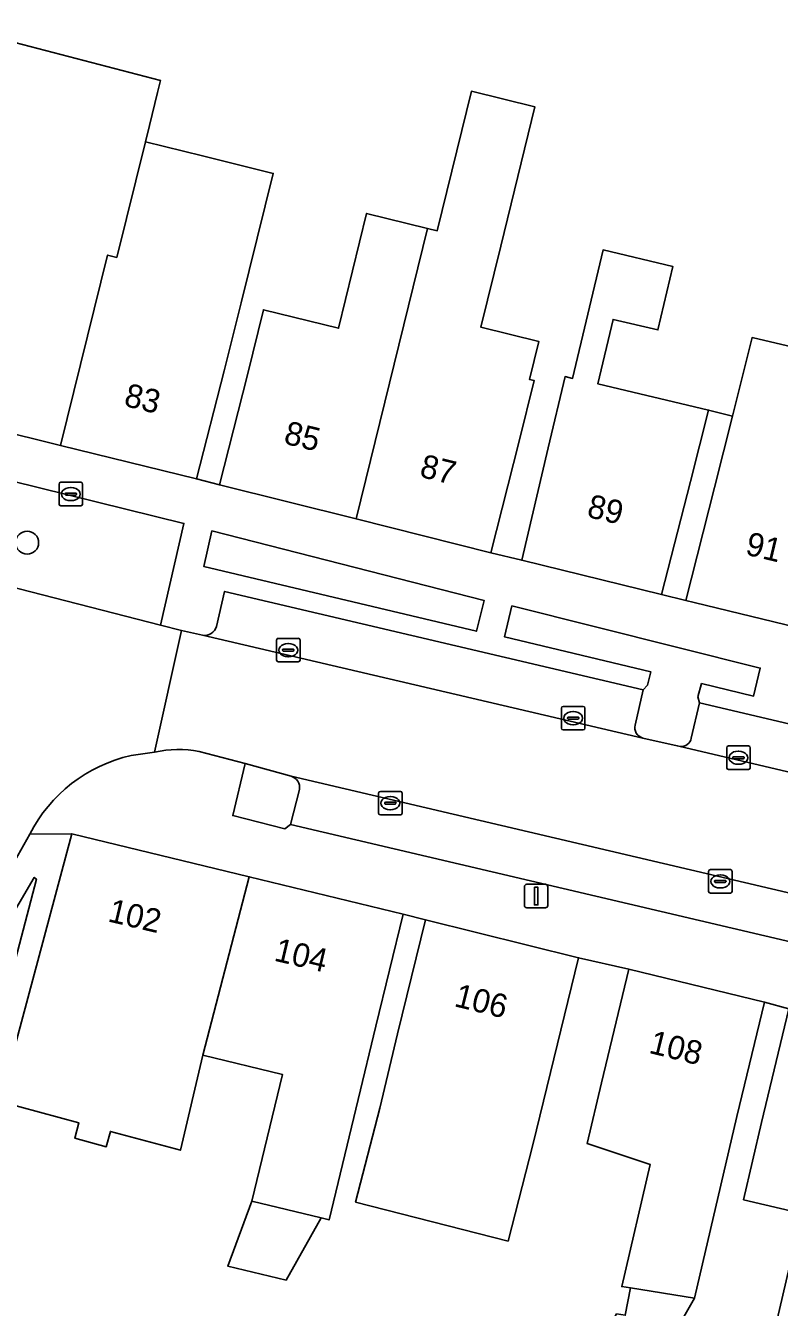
# Model space of a CAD drawing. Extents: x 159888 to 160761, y 384031 to 384750.
# Drawn here: x 160255.1 to 160287.2, y 384449.7 to 384504.3 of the extents above; entities that cross this region are included whole.
import ezdxf

# ---------------------------------------------------------------- set-up
doc = ezdxf.new("R2010")
doc.units = 0
for name, color, linetype in [('IMGEO_Boom', 7, 'Continuous'), ('IMGEO_Brandkraan', 7, 'Continuous'), ('IMGEO_Erf', 7, 'Continuous'), ('IMGEO_Groenvoorziening', 7, 'Continuous'), ('IMGEO_Kolk', 7, 'Continuous'), ('IMGEO_Lichtmast', 7, 'Continuous'), ('IMGEO_Pand', 7, 'Continuous'), ('IMGEO_Pand_nummerreeks', 7, 'Continuous'), ('IMGEO_Pand_overbouw', 7, 'Continuous'), ('IMGEO_Parkeervlak_open', 7, 'Continuous'), ('IMGEO_Rijbaan_lokaal_open', 7, 'Continuous'), ('IMGEO_Voetpad_open', 7, 'Continuous')]:
    doc.layers.add(name, color=color, linetype=linetype)

msp = doc.modelspace()

# ---------------------------------------------------------------- linework, layer by layer
at = {"layer": 'IMGEO_Boom'}
msp.add_circle((160255.152, 384482.243), 0.489, dxfattribs=at)
at = {"layer": 'IMGEO_Brandkraan'}
for p, q in [((160256.51, 384483.889), (160256.51, 384484.741)), ((160256.585, 384484.815), (160257.437, 384484.815)), ((160257.511, 384484.741), (160257.511, 384483.889)), ((160256.769, 384484.309), (160256.769, 384484.321)), ((160257.207, 384484.272), (160256.809, 384484.272)), ((160256.812, 384484.358), (160257.21, 384484.358)), ((160256.998, 384484.595), (160257.023, 384484.595)), ((160257.253, 384484.321), (160257.253, 384484.309)), ((160257.437, 384483.815), (160256.585, 384483.815)), ((160257.021, 384484.035), (160256.996, 384484.035))]:
    msp.add_line(p, q, dxfattribs=at)
for points in [[(160256.51, 384483.889), (160256.51, 384484.741)], [(160256.585, 384484.815), (160257.437, 384484.815)], [(160257.511, 384484.741), (160257.511, 384483.889)], [(160257.437, 384483.815), (160256.585, 384483.815)]]:
    msp.add_lwpolyline(points, dxfattribs=at)
for centre, radius, start, end in [((160256.587, 384484.739), 0.0765, 91.552, 178.448), ((160256.587, 384484.739), 0.0765, 91.552, 178.448), ((160257.435, 384484.739), 0.0765, 1.552, 88.448), ((160257.435, 384484.739), 0.0765, 1.552, 88.448), ((160256.809, 384484.318), 0.0403, 85.8775, 175.7526), ((160256.806, 384484.308), 0.0366, 178.938, 274.7102), ((160257.21, 384484.315), 0.043, 264.8664, 352.4533), ((160257.214, 384484.32), 0.0386, 1.7309, 96.639), ((160256.587, 384483.891), 0.0765, 181.552, 268.448), ((160256.587, 384483.891), 0.0765, 181.552, 268.448), ((160257.435, 384483.891), 0.0765, 271.552, 358.448), ((160257.435, 384483.891), 0.0765, 271.552, 358.448)]:
    msp.add_arc(centre, radius, start, end, dxfattribs=at)
for centre, major_axis, ratio, start_param, end_param in [((160256.997, 384484.315), (-0.387, 0.002), 0.722429, 4.712389, 7.853982), ((160257.022, 384484.315), (-0.39, 0.002), 0.717154, 1.570796, 4.712389)]:
    msp.add_ellipse(centre, major_axis=major_axis, ratio=ratio, start_param=start_param, end_param=end_param, dxfattribs=at)
at = {"layer": 'IMGEO_Erf'}
for points in [[(160254.627, 384503.529), (160260.827, 384501.91), (160260.7, 384501.399), (160260.353, 384500), (160260.181, 384499.308), (160262.615, 384498.705), (160265.622, 384497.96), (160264.255, 384492.448), (160263.54, 384489.566), (160262.354, 384484.957), (160263.339, 384484.714), (160264.53, 384489.395), (160265.206, 384492.157), (160268.402, 384491.374), (160269.597, 384496.257), (160272.186, 384495.623), (160272.603, 384495.521), (160274.056, 384501.456), (160276.76, 384500.794), (160275.307, 384494.859), (160274.464, 384491.416), (160276.925, 384490.813), (160276.529, 384489.196), (160276.724, 384489.148), (160276.091, 384486.564), (160274.889, 384481.817), (160276.201, 384481.496), (160277.326, 384486.28), (160278.046, 384489.313), (160278.364, 384489.237), (160279.663, 384494.704), (160282.632, 384493.999), (160281.991, 384491.298), (160280.086, 384491.75), (160279.435, 384489.006), (160284.153, 384487.886), (160285.162, 384487.633), (160285.999, 384490.976), (160287.743, 384490.562)], [(160280.601, 384449.366), (160280.822, 384450.525), (160280.455, 384450.583), (160281.667, 384455.777), (160278.985, 384456.673), (160279.589, 384459.26), (160280.751, 384464.093), (160278.619, 384464.579), (160276.666, 384456.614), (160275.62, 384452.518), (160269.131, 384454.175), (160270.155, 384458.185), (160270.907, 384461.34), (160272.1, 384466.197), (160271.146, 384466.438), (160269.988, 384461.663), (160269.237, 384458.548), (160268.003, 384453.425), (160267.663, 384453.507), (160266.174, 384450.86), (160263.69, 384451.459), (160264.714, 384454.218), (160266.014, 384459.614), (160262.631, 384460.429), (160261.675, 384456.385), (160258.696, 384457.191), (160258.519, 384456.535), (160257.177, 384456.897), (160257.354, 384457.554), (160253.992, 384458.464)], [(160285.73, 384443.452), (160288.124, 384453.699), (160285.639, 384454.28), (160286.408, 384457.571), (160287.563, 384462.407), (160286.53, 384462.684), (160285.357, 384457.824), (160283.553, 384450.092), (160282.921, 384448.999)]]:
    msp.add_lwpolyline(points, dxfattribs=at)
msp.add_lwpolyline([(160284.402, 384484.6), (160285.162, 384487.633), (160284.153, 384487.886), (160283.374, 384484.843), (160282.145, 384480.041), (160283.188, 384479.786)], close=True, dxfattribs=at)
at = {"layer": 'IMGEO_Groenvoorziening'}
for points in [[(160253.804, 384480.534), (160260.823, 384478.737), (160261.82, 384483.067), (160253.188, 384485.188), (160251.37, 384481.523)], [(160283.414, 384473.922), (160283.766, 384475.429), (160283.695, 384475.682), (160283.853, 384476.251), (160286.066, 384475.715), (160286.347, 384476.907), (160275.784, 384479.553), (160275.469, 384478.233), (160281.688, 384476.754), (160281.556, 384476.186), (160281.368, 384475.976)], [(160281.368, 384475.976), (160281.029, 384474.483)], [(160281.347, 384473.932), (160282.818, 384473.6), (160282.941, 384473.571)], [(160266.385, 384472.302), (160264.43, 384472.842), (160263.898, 384470.627), (160266.116, 384470.07), (160266.362, 384470.254), (160266.738, 384471.74)]]:
    msp.add_lwpolyline(points, dxfattribs=at)
for points in [[(160263.012, 384482.745), (160262.665, 384481.232), (160274.272, 384478.475), (160274.594, 384479.787)], [(160252.982, 384463.789), (160248.112, 384455.549), (160250.87, 384453.898), (160251.72, 384453.389), (160253.119, 384458.699), (160255.548, 384467.92), (160255.456, 384467.998)]]:
    msp.add_lwpolyline(points, close=True, dxfattribs=at)
for centre, radius, start, end in [((160281.461, 384474.365), 0.448, 164.6966, 255.2846), ((160282.98, 384474.013), 0.444, 264.97, 348.1862), ((160266.246, 384471.823), 0.499, 350.4105, 73.8565)]:
    msp.add_arc(centre, radius, start, end, dxfattribs=at)
at = {"layer": 'IMGEO_Kolk'}
for p, q in [((160265.764, 384477.248), (160265.764, 384478.1)), ((160265.839, 384478.174), (160266.691, 384478.174)), ((160266.023, 384477.668), (160266.023, 384477.68)), ((160266.461, 384477.631), (160266.063, 384477.631)), ((160266.066, 384477.717), (160266.464, 384477.717)), ((160266.252, 384477.954), (160266.277, 384477.954)), ((160266.507, 384477.68), (160266.507, 384477.668)), ((160266.765, 384478.1), (160266.765, 384477.248)), ((160266.691, 384477.174), (160265.839, 384477.174)), ((160266.275, 384477.394), (160266.25, 384477.394)), ((160277.887, 384474.352), (160277.887, 384475.204)), ((160277.962, 384475.278), (160278.814, 384475.278)), ((160278.375, 384475.058), (160278.4, 384475.058)), ((160278.888, 384475.204), (160278.888, 384474.352)), ((160278.146, 384474.772), (160278.146, 384474.784)), ((160278.584, 384474.735), (160278.186, 384474.735)), ((160278.189, 384474.821), (160278.587, 384474.821)), ((160278.398, 384474.498), (160278.373, 384474.498)), ((160278.63, 384474.784), (160278.63, 384474.772)), ((160278.814, 384474.278), (160277.962, 384474.278)), ((160284.92, 384472.668), (160284.92, 384473.52)), ((160284.995, 384473.594), (160285.847, 384473.594)), ((160285.408, 384473.374), (160285.433, 384473.374)), ((160285.921, 384473.52), (160285.921, 384472.668)), ((160285.179, 384473.088), (160285.179, 384473.1)), ((160285.617, 384473.051), (160285.219, 384473.051)), ((160285.222, 384473.137), (160285.62, 384473.137)), ((160285.431, 384472.814), (160285.406, 384472.814)), ((160285.663, 384473.1), (160285.663, 384473.088)), ((160285.847, 384472.594), (160284.995, 384472.594)), ((160270.182, 384471.659), (160271.034, 384471.659)), ((160270.107, 384470.733), (160270.107, 384471.585)), ((160270.366, 384471.153), (160270.366, 384471.165)), ((160270.804, 384471.116), (160270.406, 384471.116)), ((160270.409, 384471.202), (160270.807, 384471.202)), ((160270.595, 384471.439), (160270.62, 384471.439)), ((160270.85, 384471.165), (160270.85, 384471.153)), ((160271.108, 384471.585), (160271.108, 384470.733)), ((160271.034, 384470.659), (160270.182, 384470.659)), ((160270.618, 384470.879), (160270.593, 384470.879)), ((160284.15, 384467.404), (160284.15, 384468.256)), ((160284.225, 384468.33), (160285.077, 384468.33)), ((160284.409, 384467.824), (160284.409, 384467.836)), ((160284.452, 384467.873), (160284.85, 384467.873)), ((160284.638, 384468.11), (160284.663, 384468.11)), ((160284.893, 384467.836), (160284.893, 384467.824)), ((160285.151, 384468.256), (160285.151, 384467.404)), ((160285.077, 384467.33), (160284.225, 384467.33)), ((160284.847, 384467.787), (160284.449, 384467.787)), ((160284.661, 384467.55), (160284.636, 384467.55))]:
    msp.add_line(p, q, dxfattribs=at)
for points in [[(160265.764, 384477.248), (160265.764, 384478.1)], [(160265.839, 384478.174), (160266.691, 384478.174)], [(160266.765, 384478.1), (160266.765, 384477.248)], [(160266.691, 384477.174), (160265.839, 384477.174)], [(160277.887, 384474.352), (160277.887, 384475.204)], [(160277.962, 384475.278), (160278.814, 384475.278)], [(160278.888, 384475.204), (160278.888, 384474.352)], [(160278.814, 384474.278), (160277.962, 384474.278)], [(160284.92, 384472.668), (160284.92, 384473.52)], [(160284.995, 384473.594), (160285.847, 384473.594)], [(160285.921, 384473.52), (160285.921, 384472.668)], [(160285.847, 384472.594), (160284.995, 384472.594)], [(160270.182, 384471.659), (160271.034, 384471.659)], [(160270.107, 384470.733), (160270.107, 384471.585)], [(160271.108, 384471.585), (160271.108, 384470.733)], [(160271.034, 384470.659), (160270.182, 384470.659)], [(160284.15, 384467.404), (160284.15, 384468.256)], [(160284.225, 384468.33), (160285.077, 384468.33)], [(160285.151, 384468.256), (160285.151, 384467.404)], [(160285.077, 384467.33), (160284.225, 384467.33)]]:
    msp.add_lwpolyline(points, dxfattribs=at)
for centre, radius, start, end in [((160265.841, 384478.098), 0.0765, 91.552, 178.448), ((160265.841, 384478.098), 0.0765, 91.552, 178.448), ((160266.063, 384477.677), 0.0403, 85.8775, 175.7526), ((160266.06, 384477.667), 0.0366, 178.938, 274.7102), ((160266.464, 384477.674), 0.043, 264.8664, 352.4533), ((160266.468, 384477.679), 0.0386, 1.7309, 96.639), ((160266.689, 384478.098), 0.0765, 1.552, 88.448), ((160266.689, 384478.098), 0.0765, 1.552, 88.448), ((160265.841, 384477.25), 0.0765, 181.552, 268.448), ((160265.841, 384477.25), 0.0765, 181.552, 268.448), ((160266.689, 384477.25), 0.0765, 271.552, 358.448), ((160266.689, 384477.25), 0.0765, 271.552, 358.448), ((160277.964, 384475.202), 0.0765, 91.552, 178.448), ((160277.964, 384475.202), 0.0765, 91.552, 178.448), ((160278.812, 384475.202), 0.0765, 1.552, 88.448), ((160278.812, 384475.202), 0.0765, 1.552, 88.448), ((160278.186, 384474.781), 0.0403, 85.8775, 175.7526), ((160278.183, 384474.771), 0.0366, 178.938, 274.7102), ((160278.587, 384474.778), 0.043, 264.8664, 352.4533), ((160278.591, 384474.783), 0.0386, 1.7309, 96.639), ((160277.964, 384474.354), 0.0765, 181.552, 268.448), ((160277.964, 384474.354), 0.0765, 181.552, 268.448), ((160278.812, 384474.354), 0.0765, 271.552, 358.448), ((160278.812, 384474.354), 0.0765, 271.552, 358.448), ((160284.997, 384473.518), 0.0765, 91.552, 178.448), ((160284.997, 384473.518), 0.0765, 91.552, 178.448), ((160285.845, 384473.518), 0.0765, 1.552, 88.448), ((160285.845, 384473.518), 0.0765, 1.552, 88.448), ((160285.219, 384473.097), 0.0403, 85.8775, 175.7526), ((160285.216, 384473.087), 0.0366, 178.938, 274.7102), ((160285.62, 384473.094), 0.043, 264.8664, 352.4533), ((160285.624, 384473.099), 0.0386, 1.7309, 96.639), ((160284.997, 384472.67), 0.0765, 181.552, 268.448), ((160284.997, 384472.67), 0.0765, 181.552, 268.448), ((160285.845, 384472.67), 0.0765, 271.552, 358.448), ((160285.845, 384472.67), 0.0765, 271.552, 358.448), ((160270.184, 384471.583), 0.0765, 91.552, 178.448), ((160270.184, 384471.583), 0.0765, 91.552, 178.448), ((160271.032, 384471.583), 0.0765, 1.552, 88.448), ((160271.032, 384471.583), 0.0765, 1.552, 88.448), ((160270.406, 384471.162), 0.0403, 85.8775, 175.7526), ((160270.403, 384471.152), 0.0366, 178.938, 274.7102), ((160270.807, 384471.159), 0.043, 264.8664, 352.4533), ((160270.811, 384471.164), 0.0386, 1.7309, 96.639), ((160270.184, 384470.735), 0.0765, 181.552, 268.448), ((160270.184, 384470.735), 0.0765, 181.552, 268.448), ((160271.032, 384470.735), 0.0765, 271.552, 358.448), ((160271.032, 384470.735), 0.0765, 271.552, 358.448), ((160284.227, 384468.254), 0.0765, 91.552, 178.448), ((160284.227, 384468.254), 0.0765, 91.552, 178.448), ((160284.449, 384467.833), 0.0403, 85.8775, 175.7526), ((160284.446, 384467.823), 0.0366, 178.938, 274.7102), ((160284.85, 384467.83), 0.043, 264.8664, 352.4533), ((160284.854, 384467.835), 0.0386, 1.7309, 96.639), ((160285.075, 384468.254), 0.0765, 1.552, 88.448), ((160285.075, 384468.254), 0.0765, 1.552, 88.448), ((160284.227, 384467.406), 0.0765, 181.552, 268.448), ((160284.227, 384467.406), 0.0765, 181.552, 268.448), ((160285.075, 384467.406), 0.0765, 271.552, 358.448), ((160285.075, 384467.406), 0.0765, 271.552, 358.448)]:
    msp.add_arc(centre, radius, start, end, dxfattribs=at)
for centre, major_axis, ratio, start_param, end_param in [((160266.251, 384477.674), (-0.387, 0.002), 0.722429, 4.712389, 7.853982), ((160266.276, 384477.674), (-0.39, 0.002), 0.717154, 1.570796, 4.712389), ((160278.374, 384474.778), (-0.387, 0.002), 0.722429, 4.712389, 7.853982), ((160278.399, 384474.778), (-0.39, 0.002), 0.717154, 1.570796, 4.712389), ((160285.407, 384473.094), (-0.387, 0.002), 0.722429, 4.712389, 7.853982), ((160285.432, 384473.094), (-0.39, 0.002), 0.717154, 1.570796, 4.712389), ((160270.594, 384471.159), (-0.387, 0.002), 0.722429, 4.712389, 7.853982), ((160270.619, 384471.159), (-0.39, 0.002), 0.717154, 1.570796, 4.712389), ((160284.637, 384467.83), (-0.387, 0.002), 0.722429, 4.712389, 7.853982), ((160284.662, 384467.83), (-0.39, 0.002), 0.717154, 1.570796, 4.712389)]:
    msp.add_ellipse(centre, major_axis=major_axis, ratio=ratio, start_param=start_param, end_param=end_param, dxfattribs=at)
at = {"layer": 'IMGEO_Lichtmast'}
for p, q in [((160276.315, 384466.805), (160276.315, 384467.605)), ((160276.315, 384467.605), (160276.315, 384466.805)), ((160276.415, 384467.705), (160277.205, 384467.705)), ((160277.205, 384467.705), (160276.415, 384467.705)), ((160277.305, 384467.605), (160277.305, 384466.805)), ((160277.305, 384466.805), (160277.305, 384467.605)), ((160277.205, 384466.705), (160276.415, 384466.705)), ((160276.415, 384466.705), (160277.205, 384466.705))]:
    msp.add_line(p, q, dxfattribs=at)
msp.add_lwpolyline([(160276.735, 384467.58), (160276.885, 384467.58), (160276.885, 384466.83), (160276.735, 384466.83), (160276.735, 384467.58)], dxfattribs=at)
for centre, start, end in [((160276.415, 384467.605), 90, 180), ((160276.415, 384467.605), 90, 180), ((160277.205, 384467.605), 0, 90), ((160277.205, 384467.605), 360, 90), ((160276.415, 384466.805), 180, 270), ((160276.415, 384466.805), 180, 270), ((160277.205, 384466.805), 270, 0), ((160277.205, 384466.805), 270, 0)]:
    msp.add_arc(centre, 0.1, start, end, dxfattribs=at)
at = {"layer": 'IMGEO_Pand'}
for points in [[(160260.181, 384499.308), (160260.353, 384500), (160260.7, 384501.399), (160260.827, 384501.91), (160254.627, 384503.529), (160251.86, 384504.251), (160247.887, 384489.05), (160250.81, 384488.365), (160250.68, 384487.841), (160256.565, 384486.387), (160258.573, 384494.483), (160258.961, 384494.387)], [(160276.724, 384489.148), (160276.529, 384489.196), (160276.925, 384490.813), (160274.464, 384491.416), (160275.307, 384494.859), (160276.76, 384500.794), (160274.056, 384501.456), (160272.603, 384495.521), (160272.186, 384495.623), (160269.153, 384483.256), (160274.889, 384481.817), (160276.091, 384486.564)], [(160264.255, 384492.448), (160265.622, 384497.96), (160262.615, 384498.705), (160260.181, 384499.308), (160258.961, 384494.387), (160258.573, 384494.483), (160256.565, 384486.387), (160262.354, 384484.957), (160263.54, 384489.566)], [(160291.541, 384491.775), (160292.936, 384497.645), (160289.775, 384498.396), (160288.381, 384492.526), (160288.219, 384492.564), (160287.743, 384490.562), (160285.999, 384490.976), (160285.162, 384487.633), (160284.402, 384484.6), (160283.188, 384479.786), (160283.54, 384479.7), (160288.393, 384478.525)], [(160272.186, 384495.623), (160269.597, 384496.257), (160268.402, 384491.374), (160265.206, 384492.157), (160264.53, 384489.395), (160263.339, 384484.714), (160269.153, 384483.256)], [(160284.153, 384487.886), (160279.435, 384489.006), (160280.086, 384491.75), (160281.991, 384491.298), (160282.632, 384493.999), (160279.663, 384494.704), (160278.364, 384489.237), (160278.046, 384489.313), (160277.326, 384486.28), (160276.201, 384481.496), (160282.145, 384480.041), (160283.374, 384484.843)], [(160264.602, 384468.026), (160257.047, 384469.859), (160253.992, 384458.464), (160257.354, 384457.554), (160257.177, 384456.897), (160258.519, 384456.535), (160258.696, 384457.191), (160261.675, 384456.385), (160262.631, 384460.429)], [(160269.988, 384461.663), (160271.146, 384466.438), (160264.602, 384468.026), (160262.631, 384460.429), (160266.014, 384459.614), (160264.714, 384454.218), (160267.663, 384453.507), (160268.003, 384453.425), (160269.237, 384458.548)], [(160278.619, 384464.579), (160272.1, 384466.197), (160270.907, 384461.34), (160270.155, 384458.185), (160269.131, 384454.175), (160275.62, 384452.518), (160276.666, 384456.614)], [(160285.357, 384457.824), (160286.53, 384462.684), (160280.751, 384464.093), (160279.589, 384459.26), (160278.985, 384456.673), (160281.667, 384455.777), (160280.455, 384450.583), (160280.822, 384450.525), (160283.553, 384450.092)], [(160292.435, 384461.224), (160287.563, 384462.407), (160286.408, 384457.571), (160285.639, 384454.28), (160288.124, 384453.699), (160285.73, 384443.452), (160280.848, 384444.592), (160279.38, 384439.867), (160286.008, 384438.319), (160287.524, 384443.321), (160288.815, 384447.582)], [(160267.663, 384453.507), (160264.714, 384454.218), (160263.69, 384451.459), (160266.174, 384450.86)], [(160283.553, 384450.092), (160280.822, 384450.525), (160280.601, 384449.366), (160280.237, 384449.424), (160277.801, 384445.207), (160280.133, 384444.172), (160282.921, 384448.999)]]:
    msp.add_lwpolyline(points, close=True, dxfattribs=at)
at = {"layer": 'IMGEO_Pand_overbouw'}
msp.add_lwpolyline([(160284.402, 384484.6), (160285.162, 384487.633), (160284.153, 384487.886), (160283.374, 384484.843), (160282.145, 384480.041), (160283.188, 384479.786)], close=True, dxfattribs=at)
at = {"layer": 'IMGEO_Parkeervlak_open'}
for points in [[(160281.029, 384474.483), (160281.368, 384475.976), (160263.556, 384480.169), (160263.206, 384478.674)], [(160262.62, 384478.305), (160281.347, 384473.932)], [(160283.766, 384475.429), (160283.414, 384473.922)], [(160349.457, 384458.512), (160349.788, 384460.02), (160334.593, 384463.468), (160283.766, 384475.429)], [(160282.941, 384473.571), (160333.744, 384461.627), (160349.856, 384457.953)], [(160300.374, 384464.334), (160266.385, 384472.302)], [(160266.738, 384471.74), (160266.362, 384470.254), (160299.532, 384462.459), (160299.877, 384463.95)]]:
    msp.add_lwpolyline(points, dxfattribs=at)
for centre, radius, start, end in [((160262.716, 384478.803), 0.507, 259.0966, 345.3001), ((160281.461, 384474.365), 0.448, 164.6966, 255.2846), ((160282.98, 384474.013), 0.444, 264.97, 348.1862), ((160266.246, 384471.823), 0.499, 350.4105, 73.8565)]:
    msp.add_arc(centre, radius, start, end, dxfattribs=at)
at = {"layer": 'IMGEO_Rijbaan_lokaal_open'}
for points in [[(160261.719, 384478.514), (160260.823, 384478.737), (160253.804, 384480.534)], [(160259.572, 384473.189), (160260.578, 384473.332), (160261.719, 384478.514)], [(160282.941, 384473.571), (160282.818, 384473.6), (160281.347, 384473.932), (160262.62, 384478.305), (160261.719, 384478.514), (160260.578, 384473.332)], [(160262.473, 384473.353), (160264.43, 384472.842), (160266.385, 384472.302), (160300.374, 384464.334), (160300.453, 384464.316), (160302.52, 384463.845), (160332.335, 384456.834), (160332.396, 384456.82), (160333.88, 384456.459), (160339.475, 384455.203), (160349.763, 384452.894), (160350.875, 384457.72), (160349.856, 384457.953), (160333.744, 384461.627), (160282.941, 384473.571)], [(160249.901, 384470.184), (160249.522, 384469.561), (160253.589, 384466.895), (160255.26, 384469.838)]]:
    msp.add_lwpolyline(points, dxfattribs=at)
for centre, radius, start, end in [((160261.574, 384468.959), 4.485, 78.439, 102.8309), ((160261.008, 384466.891), 6.46, 102.8468, 152.8571)]:
    msp.add_arc(centre, radius, start, end, dxfattribs=at)
at = {"layer": 'IMGEO_Voetpad_open'}
for points in [[(160329.273, 384468.85), (160328.957, 384468.924), (160324.589, 384469.942), (160323.615, 384470.169), (160320.202, 384470.965), (160318.799, 384471.294), (160317.826, 384471.523), (160312.033, 384472.883), (160300.376, 384475.627), (160294.547, 384477.036), (160293.586, 384477.267), (160288.393, 384478.525), (160283.54, 384479.7), (160283.188, 384479.786), (160282.145, 384480.041), (160276.201, 384481.496), (160274.889, 384481.817), (160269.153, 384483.256), (160263.339, 384484.714), (160262.354, 384484.957), (160256.565, 384486.387), (160250.68, 384487.841), (160247.154, 384488.478)], [(160245.725, 384484.446), (160246.602, 384484.042), (160251.37, 384481.523), (160253.188, 384485.188), (160261.82, 384483.067), (160260.823, 384478.737), (160261.719, 384478.514), (160262.62, 384478.305)], [(160263.206, 384478.674), (160263.556, 384480.169), (160281.368, 384475.976), (160281.556, 384476.186), (160281.688, 384476.754), (160275.469, 384478.233), (160275.784, 384479.553), (160286.347, 384476.907), (160286.066, 384475.715), (160283.853, 384476.251), (160283.695, 384475.682), (160283.766, 384475.429), (160334.593, 384463.468), (160349.788, 384460.02), (160349.944, 384460.131), (160350.461, 384462.372), (160355.647, 384461.217), (160354.809, 384457.357)], [(160260.578, 384473.332), (160259.572, 384473.189)], [(160331.563, 384454.821), (160331.476, 384454.994), (160302.477, 384461.784), (160302.23, 384461.614), (160299.702, 384462.215), (160299.532, 384462.459), (160266.362, 384470.254), (160266.116, 384470.07), (160263.898, 384470.627), (160264.43, 384472.842), (160262.473, 384473.353)], [(160255.26, 384469.838), (160257.047, 384469.859), (160264.602, 384468.026), (160271.146, 384466.438), (160272.1, 384466.197), (160278.619, 384464.579), (160280.751, 384464.093), (160286.53, 384462.684), (160287.563, 384462.407), (160292.435, 384461.224), (160297.597, 384459.97), (160298.67, 384459.715), (160303.154, 384458.637), (160308.014, 384457.469), (160308.654, 384457.315), (160320.317, 384454.624)]]:
    msp.add_lwpolyline(points, dxfattribs=at)
for points in [[(160274.272, 384478.475), (160262.665, 384481.232), (160263.012, 384482.745), (160274.594, 384479.787)], [(160257.047, 384469.859), (160255.26, 384469.838), (160253.589, 384466.895), (160253.495, 384466.73), (160250.937, 384462.372), (160249.582, 384459.989), (160243.93, 384450.46), (160244.8, 384449.944), (160248.112, 384455.549), (160252.982, 384463.789), (160255.456, 384467.998), (160255.548, 384467.92), (160253.119, 384458.699), (160253.992, 384458.464)]]:
    msp.add_lwpolyline(points, close=True, dxfattribs=at)
for centre, radius, start, end in [((160262.716, 384478.803), 0.507, 259.0966, 345.3001), ((160261.574, 384468.959), 4.485, 78.439, 102.8309), ((160261.008, 384466.891), 6.46, 102.8468, 152.8571)]:
    msp.add_arc(centre, radius, start, end, dxfattribs=at)

# ---------------------------------------------------------------- texts
at = {"layer": 'IMGEO_Pand_nummerreeks'}
for s, rotation, p in [('83', 346.0771, (160259.227, 384488.079)), ('85', 346.2433, (160266.029, 384486.474)), ('87', 346.2433, (160271.81, 384485.059)), ('89', 346.6444, (160278.931, 384483.35)), ('91', 346.6386, (160285.673, 384481.748)), ('102', 346.7016, (160258.544, 384466.134)), ('104', 346.7016, (160265.617, 384464.463)), ('106', 346.1344, (160273.282, 384462.525)), ('108', 346.0198, (160281.571, 384460.538))]:
    msp.add_text(s, height=1, rotation=rotation, dxfattribs=at).set_placement(p)

doc.saveas('drawing.dxf')
